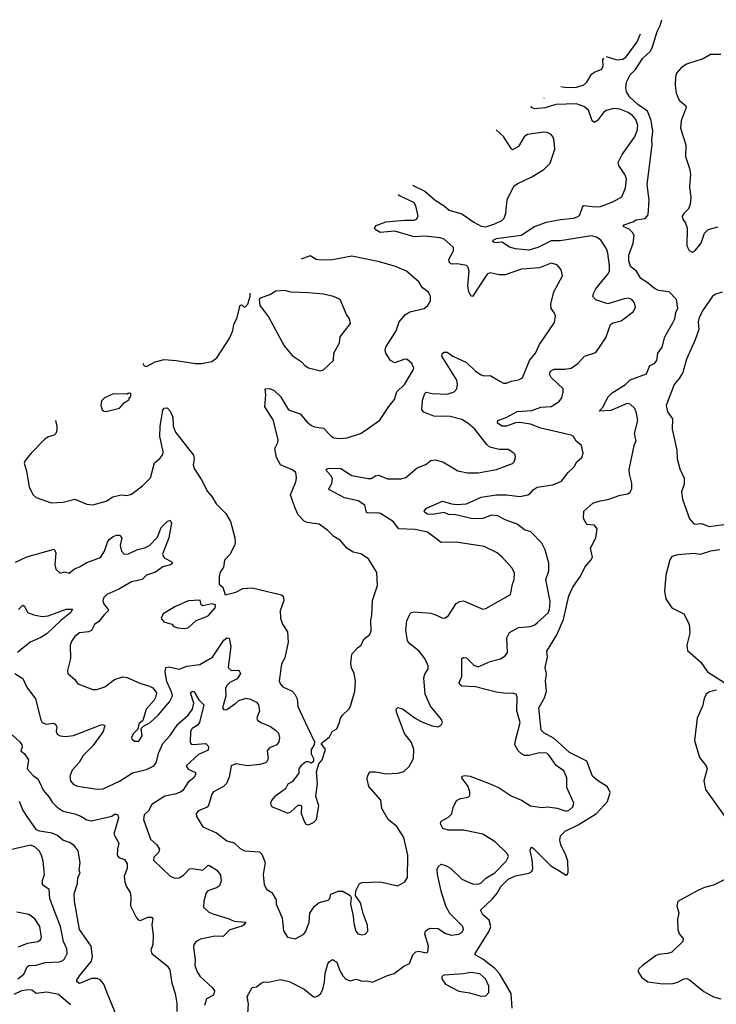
# Model space of a CAD drawing. Extents: x 2086813 to 2278017, y 548126 to 753336.
# Tile 319 of 461: x 2167123 to 2171804, y 712914 to 719524. Entities that reach past the tile are written whole.
import ezdxf

# ---------------------------------------------------------------- set-up
doc = ezdxf.new("R2010")
doc.units = 0

msp = doc.modelspace()

# ---------------------------------------------------------------- linework, layer by layer
at = {"layer": '0CON10XD'}
for points in [[(2170432.8, 712887.2), (2170425.3, 712985), (2170348.6, 713115), (2170315, 713154.7), (2170235, 713216.2), (2170183.8, 713245), (2170183.8, 713255), (2170277.3, 713405), (2170289.1, 713435), (2170278.8, 713478.8), (2170235.7, 713515), (2170220, 713545), (2170299.2, 713620.9), (2170330.5, 713659.5), (2170356.2, 713705), (2170405, 713753.1), (2170455, 713776), (2170545.3, 713794.7), (2170563.8, 713806.2), (2170571.5, 713825), (2170567.7, 713885), (2170553.8, 713945), (2170557.5, 713965), (2170565, 713967.5), (2170575, 713959.2), (2170692.2, 713842.2), (2170745, 713812.2), (2170795, 713780), (2170805, 713786.2), (2170808.9, 713801.1), (2170806.5, 713875), (2170794.1, 713915), (2170759.7, 713985), (2170753.3, 714016.7), (2170757.8, 714045), (2170788.1, 714075), (2170875, 714118.2), (2170999.2, 714195), (2171072.9, 714275), (2171090.6, 714335), (2171073.6, 714373.6), (2171005, 714416.5), (2170972.5, 714445), (2170934.4, 714545), (2170818.6, 714605), (2170715, 714697.5), (2170645, 714736.8), (2170626.2, 714755), (2170611.9, 714905), (2170650.3, 714970.3), (2170662.2, 715015), (2170657.3, 715085), (2170662.1, 715132.1), (2170654.3, 715175), (2170670, 715245), (2170666.2, 715285), (2170733.6, 715395), (2170776.7, 715496.7), (2170812.5, 715655), (2170840, 715715), (2170892.6, 715787.4), (2170920.6, 715849.4), (2170961.2, 715895), (2170971.2, 715915), (2170958.8, 715975), (2170993.9, 716046.1), (2171003.3, 716105), (2170985, 716130), (2170933.3, 716135), (2170912, 716175), (2170914.2, 716225), (2170975, 716278.9), (2171023.3, 716295), (2171075, 716302.5), (2171157.8, 716332.2), (2171208.5, 716341.5), (2171225, 716352.1), (2171236.5, 716373.5), (2171237.2, 716412.8), (2171219.9, 716475), (2171219.3, 716505), (2171254.6, 716675), (2171264.6, 716695), (2171254.4, 716745), (2171275.8, 716834.2), (2171267.9, 716882.1), (2171255.7, 716914.3), (2171225, 716941.9), (2171205, 716947.1), (2171095, 716899.5), (2171017.5, 716895), (2171044.6, 716925.4), (2171075, 716988.8), (2171105, 717018), (2171193.8, 717075), (2171224.2, 717105.8), (2171335, 717146.2), (2171358.5, 717201.5), (2171388.9, 717215), (2171404.7, 717235), (2171412.2, 717285), (2171440, 717325), (2171457.5, 717395), (2171511.5, 717488.5), (2171525.7, 717515), (2171531.9, 717558.1), (2171545, 717587.5), (2171536.4, 717645), (2171486.2, 717696.2), (2171415.7, 717705.7), (2171388.8, 717718.8), (2171340.3, 717760.2), (2171296.8, 717786.8), (2171268.6, 717835), (2171227.7, 717867.7), (2171216.2, 717905), (2171216.9, 717943.1), (2171244.5, 718025), (2171251.1, 718075), (2171241.9, 718095), (2171218.5, 718118.5), (2171177.5, 718135), (2171185, 718147.5), (2171243.9, 718166.1), (2171265, 718180.8), (2171325, 718190.6), (2171345.4, 718214.6), (2171352.4, 718312.4), (2171338.5, 718418.5), (2171373.3, 718685), (2171370.7, 718715), (2171378.6, 718775), (2171367.4, 718847.4), (2171341.2, 718911.2), (2171276.7, 718955), (2171222.9, 719005), (2171199.5, 719039.5), (2171195.7, 719065.7), (2171201.5, 719105), (2171225, 719153.5), (2171260.3, 719189.7), (2171311.1, 719265), (2171358.9, 719311.1), (2171372, 719335), (2171406.9, 719445), (2171427.7, 719485), (2171437.3, 719524.3)], [(2171064.7, 719276.9), (2171135, 719255.4), (2171175, 719259.6), (2171197.3, 719275), (2171272.1, 719375), (2171294.2, 719429.3)], [(2170760.4, 719074.9), (2170785, 719070.6), (2170855, 719069.5), (2170912, 719085), (2170934.3, 719105), (2170965, 719159.2), (2170985, 719172.9), (2171035, 719191.2), (2171043.1, 719215), (2171042.2, 719255), (2171047.3, 719265.4)], [(2171835, 719291.6), (2171765, 719290.4), (2171715, 719262.1), (2171604.2, 719225), (2171568.2, 719201.8), (2171536.7, 719165), (2171529.1, 719140.9), (2171527.7, 719085), (2171535, 719030), (2171555, 718984), (2171598.8, 718945), (2171601.2, 718935), (2171568.5, 718845), (2171562.5, 718795), (2171599.2, 718685), (2171596.8, 718605), (2171624.7, 718525), (2171630.8, 718485), (2171624.7, 718405), (2171632.5, 718327.5), (2171628.9, 718285), (2171618.2, 718255), (2171586, 718224), (2171575.5, 718205), (2171578.5, 718185), (2171597.5, 718157.5), (2171607.8, 718125), (2171606.7, 718005), (2171622.5, 717975), (2171645, 717964.4), (2171665, 717975.8), (2171702.9, 718025), (2171725, 718090), (2171750, 718115), (2171815, 718132.5)], [(2170644.9, 718998.2), (2170646.8, 718999.5)], [(2168656.3, 712855), (2168661.1, 712915), (2168650.8, 712965), (2168685, 713025.7), (2168715, 713030.5), (2168745, 713056.5), (2168765, 713064.4), (2168795, 713062.3), (2168875, 713080), (2168935, 713066.7), (2169035.6, 713015), (2169095, 712966), (2169105, 712962.5), (2169125, 712968), (2169145.8, 712985), (2169160, 713015), (2169172.5, 713065), (2169175, 713120), (2169193.5, 713185), (2169205, 713202), (2169225, 713213.8), (2169255, 713196.7), (2169273.3, 713145), (2169295, 713104.2), (2169315, 713082.2), (2169345, 713071.4), (2169385, 713082.9), (2169425, 713068.1), (2169455, 713070.8), (2169495, 713062.5), (2169595, 713107.5), (2169639.5, 713120.5), (2169705, 713168.8), (2169743, 713187), (2169764, 713245), (2169785, 713265.8), (2169805, 713270.8), (2169855, 713260), (2169865, 713263.3), (2169869.4, 713305), (2169845.6, 713385), (2169850, 713405), (2169865, 713418.6), (2169885.6, 713424.4), (2169935, 713421.4), (2169985, 713388.6), (2170025, 713376.9), (2170075, 713384.4), (2170095, 713396.2), (2170104.3, 713415), (2170100, 713435), (2170013.8, 713523.8), (2169988.5, 713568.5), (2169957.6, 713665), (2169930.5, 713785), (2169928.8, 713821.2), (2169934.5, 713835.5), (2169955, 713853.8), (2169985, 713845.7), (2170017.4, 713827.4), (2170095, 713754.5), (2170165, 713722.5), (2170205, 713719.4), (2170225, 713730), (2170255, 713760.5), (2170315, 713796.8), (2170391.1, 713875), (2170406.9, 713905), (2170398.6, 713925), (2170318, 714005), (2170235, 714055.7), (2170105, 714083.8), (2170002.8, 714082.8), (2169966.2, 714095), (2169950, 714125), (2169955.9, 714144.1), (2170005, 714169.2), (2170027.5, 714192.5), (2170036.2, 714235), (2170058.8, 714281.2), (2170085, 714295.8), (2170136.6, 714303.4), (2170147.5, 714315), (2170147.6, 714337.6), (2170135.7, 714375), (2170094, 714435), (2170097.5, 714445), (2170115, 714449.4), (2170150, 714445), (2170285, 714394.4), (2170345, 714366.5), (2170425, 714313.1), (2170496, 714285), (2170555, 714247.1), (2170635, 714234.2), (2170671.7, 714238.3), (2170735, 714229.4), (2170795, 714209.2), (2170815, 714216), (2170839.7, 714240.3), (2170847.5, 714265), (2170800.2, 714370.2), (2170800, 714435), (2170780.6, 714480.6), (2170727, 714517), (2170682.1, 714585), (2170665, 714599.2), (2170615, 714600.9), (2170543.3, 714585), (2170515, 714584.1), (2170494.5, 714595), (2170472.9, 714615), (2170451.1, 714655), (2170454.1, 714685), (2170487.2, 714805), (2170463.5, 714885), (2170466.4, 714976.4), (2170460, 714995), (2170435, 715002.5), (2170395, 715000.8), (2170325, 715009.1), (2170186.7, 715045), (2170095, 715050.4), (2170079.8, 715059.8), (2170076.9, 715075), (2170094, 715115), (2170095, 715236.2), (2170105, 715242), (2170125, 715240.8), (2170175, 715190), (2170205, 715178.5), (2170285, 715215.6), (2170355, 715232.2), (2170385, 715252.9), (2170400.6, 715275), (2170395.6, 715375), (2170415, 715409.2), (2170475, 715443.1), (2170555, 715450), (2170585, 715460.8), (2170603.7, 715476.3), (2170675, 715541.9), (2170683.3, 715565), (2170688.2, 715618.2), (2170658.8, 715765), (2170679.4, 715825), (2170679.4, 715875), (2170654.4, 715964.4), (2170630.7, 716010.7), (2170558, 716085), (2170515, 716098.2), (2170465, 716137.7), (2170385.8, 716165.8), (2170335, 716193.4), (2170292.9, 716197.1), (2170235, 716175.3), (2170165, 716173.7), (2170055, 716199.7), (2170005, 716201.6), (2169974.5, 716215.5), (2169895, 716201.9), (2169863.3, 716205), (2169846.2, 716215), (2169841.2, 716225), (2169855.8, 716245), (2169965, 716292.2), (2170025, 716273.1), (2170061.4, 716268.6), (2170125, 716274.6), (2170225, 716318), (2170324.8, 716335.2), (2170395, 716334.7), (2170485, 716322.4), (2170536.7, 716335), (2170555.6, 716344.4), (2170572.4, 716367.6), (2170600, 716385), (2170705, 716400.5), (2170763.8, 716425), (2170808.8, 716485), (2170847.9, 716522.1), (2170866.2, 716555), (2170901.2, 716585), (2170910, 716615), (2170898.6, 716665), (2170863.4, 716693.4), (2170844, 716725), (2170828.8, 716735), (2170625, 716781.8), (2170555, 716808.5), (2170485, 716819.7), (2170455, 716817.6), (2170395, 716794.8), (2170364.5, 716794.5), (2170334.5, 716815), (2170335, 716833.3), (2170392.3, 716852.3), (2170465, 716894.7), (2170565, 716901.1), (2170625, 716923.2), (2170695, 716927.3), (2170748.3, 716961.7), (2170765.7, 716985), (2170776, 717025), (2170774, 717045), (2170695, 717122.9), (2170683.6, 717145), (2170689.2, 717165), (2170715, 717178.5), (2170787, 717177), (2170828, 717185), (2170872.5, 717215), (2170918.8, 717265), (2170995, 717290.5), (2171062.1, 717387.9), (2171092.2, 717477.8), (2171110.7, 717489.3), (2171165, 717502.9), (2171248.6, 717565), (2171260, 717595), (2171254.3, 717624.3), (2171236.2, 717645), (2171215, 717654.2), (2171185, 717650.6), (2171075, 717616.5), (2170994.1, 717644.1), (2170974.4, 717665), (2170977.8, 717685), (2170995, 717716.9), (2171076.2, 717815), (2171085.4, 717835), (2171087.3, 717875), (2171076, 717956), (2171065.9, 717985.9), (2171027.5, 718045), (2171000, 718065), (2170965, 718073.2), (2170755, 718038.8), (2170695, 718040), (2170605, 717994.3), (2170545, 717976.1), (2170455, 717986.8), (2170415, 717998), (2170365, 718031.4), (2170316.9, 718026.9), (2170302.9, 718035), (2170305.8, 718045), (2170326.7, 718055), (2170492.4, 718077.6), (2170583.3, 718135), (2170663.8, 718165), (2170757.6, 718182.4), (2170845, 718192.4), (2170875, 718203.8), (2170886.2, 718215), (2170904.7, 718265.3), (2170915, 718276.7), (2170992.4, 718267.6), (2171025, 718270.8), (2171109.1, 718300.9), (2171169.4, 718335), (2171194, 718396), (2171199.6, 718455), (2171189.5, 718485), (2171149.4, 718545), (2171144.5, 718565.5), (2171171.1, 718618.9), (2171255.3, 718734.7), (2171271.5, 718778.5), (2171276.2, 718815), (2171262.9, 718855), (2171241.9, 718881.9), (2171211.5, 718901.5), (2171155, 718924.6), (2171115, 718928.2), (2171064.4, 718915), (2171045, 718901.8), (2171005, 718847.7), (2170984.6, 718834.6), (2170969.6, 718845), (2170945, 718917.1), (2170915, 718942.5), (2170865, 718958.5), (2170726, 718954), (2170655, 718932.1), (2170585, 718926.3), (2170560, 718935), (2170562.6, 718943.6)], [(2169763.7, 718413.2), (2169845, 718372.2), (2169915, 718311.6), (2169974.8, 718274.8), (2170008.6, 718245), (2170095, 718221.1), (2170174.3, 718165), (2170225, 718138.7), (2170255, 718133.3), (2170315, 718153.1), (2170362.9, 718177.1), (2170378.1, 718191.9), (2170390, 718225), (2170397.8, 718315), (2170443.8, 718406.2), (2170465, 718422.5), (2170565, 718470), (2170645, 718517.5), (2170688.3, 718561.7), (2170718.8, 718655), (2170715, 718710), (2170708, 718735), (2170694.1, 718754.1), (2170667.3, 718767.3), (2170645, 718769.2), (2170535, 718754.2), (2170512.1, 718737.9), (2170475, 718672), (2170435, 718651.2), (2170425, 718658.8), (2170375, 718740), (2170324.5, 718785.5)], [(2167095, 715882.5), (2167171.5, 715918.5), (2167355, 715968.8), (2167366.7, 715945), (2167360, 715865), (2167365.9, 715835.9), (2167395, 715808.8), (2167425, 715816.2), (2167455, 715808.8), (2167491.7, 715838.3), (2167525, 715850), (2167575, 715880), (2167666.5, 715913.5), (2167693.9, 715956.1), (2167714.1, 716015.9), (2167725.6, 716035), (2167752, 716055), (2167775, 716063.1), (2167795, 716062.5), (2167809.4, 716045), (2167798.9, 715995), (2167807.1, 715955), (2167825, 715936.2), (2167855, 715937.3), (2167915, 715968.1), (2167965, 715978.8), (2167994.6, 715995), (2168049.9, 716050.1), (2168075, 716115.6), (2168115, 716155.8), (2168135, 716163.3), (2168144, 716144), (2168126.2, 716045), (2168082.9, 715935), (2168095, 715911.9), (2168146.2, 715885), (2168151.2, 715875), (2168137.5, 715865), (2168085, 715851.5), (2168035, 715814.6), (2167975, 715795.4), (2167945.4, 715764.6), (2167875, 715749.3), (2167790.1, 715699.9), (2167708.1, 715665), (2167689.4, 715645), (2167681.5, 715625), (2167686.5, 715605), (2167718.6, 715565), (2167718.6, 715555), (2167691.8, 715528.2), (2167655, 715483.3), (2167627.1, 715462.9), (2167605, 715424.2), (2167585.5, 715414.5), (2167525, 715408.6), (2167495, 715384), (2167474.3, 715355), (2167462.9, 715325), (2167465.7, 715235), (2167444, 715155), (2167446, 715135), (2167493.5, 715093.5), (2167515, 715064.2), (2167615, 715027.1), (2167642.7, 715027.3), (2167695, 715044.4), (2167760, 715095), (2167816.8, 715113.2), (2167845, 715107.8), (2167935, 715066.7), (2167991.3, 715051.3), (2168017.6, 715037.6), (2168042, 715005), (2168035.6, 714974.4), (2168026, 714955), (2167974.2, 714895), (2167950.7, 714819.3), (2167925, 714797.5), (2167918.3, 714761.7), (2167885, 714730), (2167874, 714705), (2167876.7, 714695), (2167895, 714681.2), (2167925, 714680), (2167945.8, 714715), (2167940, 714765), (2167955, 714780), (2168000, 714805), (2168054, 714855), (2168130, 714945), (2168150, 714985), (2168146.7, 715005), (2168111.6, 715081.6), (2168100, 715145), (2168105, 715175.8), (2168125, 715180.4), (2168195, 715162.9), (2168246.4, 715183.6), (2168333.9, 715196.1), (2168417.9, 715245), (2168495, 715358.6), (2168515, 715374.2), (2168531.7, 715371.7), (2168543.1, 715315), (2168523.8, 715173.8), (2168545, 715155.5), (2168595, 715158), (2168607.5, 715135), (2168585, 715098.9), (2168535, 715073.1), (2168514.6, 715055), (2168506.7, 715035), (2168508.3, 714981.7), (2168487.1, 714905), (2168495, 714890), (2168515, 714891.9), (2168574.6, 714935.4), (2168596.2, 714953.8), (2168645, 714968.9), (2168675, 714963.3), (2168715, 714942.5), (2168728.6, 714925), (2168734.4, 714885), (2168717.5, 714835), (2168721.3, 714821.3), (2168743.8, 714805), (2168808.5, 714778.5), (2168842.9, 714755), (2168861.9, 714735), (2168869.4, 714705), (2168864.3, 714675), (2168850.8, 714655), (2168801.2, 714635), (2168785.8, 714615), (2168791.9, 714565), (2168785.7, 714545), (2168775, 714534.4), (2168735.9, 714524.1), (2168655, 714515.3), (2168575, 714528.2), (2168544.6, 714515.4), (2168531.1, 714438.9), (2168513.6, 714396.4), (2168493.8, 714375), (2168425, 714340.8), (2168414.4, 714325), (2168391.8, 714248.2), (2168382.2, 714237.8), (2168325, 714212.5), (2168308.8, 714195), (2168311.2, 714175), (2168355, 714106.2), (2168445, 714065.7), (2168515, 714010), (2168565, 713997.5), (2168602.4, 713962.4), (2168635, 713944.6), (2168735, 713936.9), (2168751.1, 713921.1), (2168773.1, 713865), (2168760, 713785), (2168766, 713715), (2168785, 713683.8), (2168816.7, 713665), (2168847.5, 713615), (2168847.5, 713585), (2168886.2, 713495), (2168896.1, 713406.1), (2168923.9, 713363.9), (2168975, 713353.8), (2169033.3, 713385), (2169046.7, 713405), (2169068, 713465), (2169072.5, 713525), (2169105, 713573.3), (2169135, 713596.7), (2169195, 713613.8), (2169206.2, 713625), (2169215, 713652.5), (2169265, 713672.5), (2169295, 713672.5), (2169343, 713643), (2169351.7, 713631.7), (2169346.7, 713585), (2169363.8, 713505), (2169367.5, 713455), (2169382.5, 713405), (2169395, 713386.7), (2169425, 713380.8), (2169445, 713384), (2169462.5, 713405), (2169461.4, 713445), (2169433, 713517), (2169413.9, 713593.9), (2169380, 713645), (2169382.5, 713675), (2169407.5, 713725), (2169425, 713732), (2169545, 713735.8), (2169665, 713709.2), (2169712, 713735), (2169728.1, 713765), (2169730.5, 713915), (2169704.4, 714034.4), (2169657.9, 714107.9), (2169598.8, 714155), (2169557.1, 714227.1), (2169550, 714285), (2169470, 714375), (2169457.8, 714425), (2169460.6, 714445), (2169476, 714474), (2169515, 714473.5), (2169585, 714460.7), (2169663.7, 714466.3), (2169705, 714477.1), (2169740.2, 714509.8), (2169769.4, 714565), (2169771.9, 714625), (2169755, 714672), (2169709.3, 714730.7), (2169655.8, 714875), (2169654, 714895), (2169664.4, 714905.6), (2169695, 714897.1), (2169780, 714835), (2169825, 714810), (2169895, 714782.5), (2169935, 714776.7), (2169955, 714787.5), (2169963.3, 714805), (2169956.7, 714825), (2169883.8, 714915), (2169848, 714995), (2169838.9, 715105), (2169845, 715131.2), (2169868, 715165), (2169867.1, 715185), (2169845, 715236.2), (2169806.9, 715285), (2169744.7, 715334.7), (2169728.8, 715355), (2169716.9, 715425), (2169725, 715488.8), (2169745, 715532), (2169756.6, 715543.4), (2169775, 715549.4), (2169885, 715538.8), (2169925, 715527.3), (2169965, 715505.7), (2169982.1, 715507.9), (2170005, 715524), (2170056.2, 715603.8), (2170080.9, 715619.1), (2170105, 715623.3), (2170235, 715566), (2170255, 715572), (2170421.2, 715665), (2170434.4, 715735), (2170446.9, 715765), (2170447.4, 715807.4), (2170432.6, 715842.6), (2170366.1, 715916.1), (2170331.2, 715945), (2170245, 715987.5), (2170056.8, 716016.8), (2169955, 716013.1), (2169864.5, 716084.5), (2169780.9, 716100.9), (2169670, 716105), (2169632.2, 716155), (2169548.1, 716208.1), (2169525, 716214), (2169465, 716210), (2169454.6, 716214.6), (2169443.3, 716265), (2169398, 716295), (2169305, 716314.4), (2169205, 716368.8), (2169201.4, 716375), (2169219.8, 716410.2), (2169224.6, 716444.6), (2169215, 716464.3), (2169184, 716495), (2169183.3, 716505), (2169196.1, 716513.9), (2169281.7, 716511.7), (2169355, 716463.1), (2169465, 716443.6), (2169485, 716444.4), (2169515, 716462.2), (2169535, 716465.5), (2169595, 716442.2), (2169685, 716442.5), (2169718.7, 716451.3), (2169793.8, 716516.2), (2169852.4, 716537.6), (2169885.7, 716564.3), (2169915, 716569.4), (2169965.5, 716555.5), (2170067.5, 716495), (2170132.1, 716482.1), (2170205, 716482.2), (2170327.5, 716505), (2170435.7, 716544.3), (2170446.2, 716555), (2170454, 716585), (2170452, 716605), (2170443.8, 716615), (2170405, 716637.5), (2170345, 716637.5), (2170283.4, 716653.4), (2170262.1, 716672.1), (2170181.4, 716775), (2170135, 716815.5), (2170095, 716840.9), (2170015, 716861.2), (2169905, 716861.9), (2169838.8, 716888.8), (2169825.6, 716905.6), (2169830.6, 716969.4), (2169845, 717013.8), (2169855, 717023.1), (2169895, 717014.5), (2169995, 717010.9), (2170043.8, 717025), (2170061.1, 717045), (2170066.1, 717075), (2170060.4, 717105), (2169960.8, 717265), (2169963.8, 717285), (2169975, 717291.2), (2169995, 717291.2), (2170034.3, 717264.3), (2170125, 717222.2), (2170185, 717165.6), (2170225, 717140.8), (2170245, 717134), (2170285, 717136.2), (2170354.3, 717094.3), (2170375, 717084), (2170395, 717083.8), (2170425, 717098), (2170475, 717106), (2170501.2, 717118.8), (2170549.4, 717235), (2170590, 717285), (2170616.8, 717343.2), (2170717.9, 717492.1), (2170724, 717535), (2170717.5, 717555), (2170695.5, 717585.5), (2170692.1, 717615), (2170712.3, 717697.7), (2170770, 717805), (2170762.5, 717845), (2170735, 717877.5), (2170695, 717888.6), (2170615, 717857.9), (2170495, 717848.5), (2170385, 717810.5), (2170345, 717811.1), (2170285, 717825.7), (2170264.4, 717815), (2170165, 717666.2), (2170155, 717670), (2170141.2, 717698.8), (2170133.9, 717735), (2170142.5, 717835), (2170135.5, 717865), (2170125, 717873.3), (2170065, 717886.2), (2170025, 717883.6), (2170011.6, 717891.6), (2170005.8, 717915), (2170037.7, 717972.3), (2170037.7, 717995), (2169975, 718050.8), (2169949.6, 718059.6), (2169845, 718071.4), (2169775, 718067.1), (2169645, 718105.3), (2169545, 718094.4), (2169511.4, 718115), (2169506.7, 718125), (2169517.8, 718142.3), (2169583.5, 718166.5), (2169709, 718179), (2169775, 718178.4), (2169789.1, 718185), (2169800.6, 718205), (2169785, 718274.4), (2169773.4, 718295), (2169674.2, 718345), (2169667.9, 718349.6)], [(2167363.6, 716832.6), (2167373.3, 716795), (2167373.3, 716765), (2167365.8, 716745), (2167354.5, 716735.5), (2167315, 716723.1), (2167289.2, 716705), (2167200, 716615), (2167161.2, 716565), (2167153.3, 716545), (2167168.8, 716495), (2167188, 716385), (2167214.2, 716334.2), (2167235, 716316.2), (2167335, 716280), (2167415, 716285.6), (2167495, 716305.7), (2167575, 716272), (2167615, 716268), (2167705, 716292), (2167749.7, 716320.3), (2167804.2, 716334.2), (2167845, 716330.6), (2167875, 716338.6), (2167948, 716395), (2168002.7, 716447.3), (2168030, 716550), (2168065, 716578.8), (2168085.7, 716605), (2168086.9, 716625), (2168065.4, 716725), (2168066.9, 716793.1), (2168085, 716902.5), (2168095, 716916.2), (2168115, 716918.8), (2168135, 716896.2), (2168151.9, 716855), (2168154.4, 716795), (2168169.5, 716755), (2168291.5, 716601.5), (2168295.4, 716575), (2168288.8, 716535), (2168295, 716510), (2168344.6, 716434.6), (2168385, 716356.2), (2168415, 716323.3), (2168442.7, 716272.7), (2168508.3, 716208.3), (2168540, 716155), (2168568, 716045), (2168571.2, 716015), (2168566.7, 715995), (2168535.8, 715934.2), (2168498.8, 715895), (2168492.3, 715847.7), (2168471.2, 715815), (2168463.3, 715785), (2168463.6, 715733.6), (2168487.5, 715715), (2168503.3, 715663.3), (2168575, 715681.4), (2168623.6, 715706.4), (2168685, 715709.1), (2168882.3, 715662.3), (2168894.1, 715654.1), (2168898.6, 715625), (2168874.4, 715555), (2168876.4, 715506.4), (2168888.8, 715465), (2168923.3, 715413.3), (2168928, 715345), (2168905, 715240), (2168882.5, 715197.5), (2168866.2, 715085), (2168875, 715063.3), (2168891.2, 715045), (2168955, 715015.6), (2168972.5, 714995), (2168987.5, 714965), (2168992.3, 714912.3), (2169056.7, 714775), (2169104, 714675), (2169101.2, 714655), (2169082.5, 714625), (2169082.5, 714595), (2169097.5, 714565), (2169097, 714543), (2169085, 714532.5), (2169065, 714542.5), (2169045, 714542.5), (2169013.3, 714515), (2169000, 714495), (2169000, 714465), (2168955, 714407.5), (2168925, 714392.5), (2168909.5, 714360.5), (2168835, 714306.2), (2168815, 714282.5), (2168808.8, 714265), (2168813.3, 714245), (2168826.4, 714236.4), (2168925, 714196.2), (2168946.2, 714205), (2168995, 714251.2), (2169010.7, 714250.7), (2169016.7, 714245), (2169014.5, 714195), (2169035, 714142.5), (2169045, 714122.5), (2169065, 714117.5), (2169096.8, 714133.2), (2169118, 714155), (2169134.2, 714245), (2169112.3, 714307.7), (2169124.2, 714395.8), (2169117.5, 714475), (2169133, 714527), (2169156.7, 714555), (2169178.8, 714625), (2169150, 714665), (2169205, 714710), (2169224, 714746), (2169255, 714763.3), (2169271.2, 714805), (2169278.8, 714835), (2169292, 714855), (2169334, 714895), (2169345.6, 714914.4), (2169375.8, 715015.8), (2169380.8, 715085), (2169371.4, 715135), (2169353.6, 715173.6), (2169348.8, 715201.2), (2169356.1, 715263.9), (2169392.3, 715307.7), (2169417.5, 715325), (2169436.7, 715365), (2169475, 715397.5), (2169485, 715420), (2169482.3, 715492.3), (2169489.2, 715525), (2169492.9, 715625), (2169527.5, 715725), (2169523, 715813), (2169467.5, 715905), (2169415, 715937.5), (2169365, 715948.8), (2169322.5, 715975), (2169278.3, 716028.3), (2169234.6, 716054.6), (2169193.8, 716095), (2169136.6, 716136.6), (2169055, 716148.1), (2169035, 716157.1), (2168995, 716200), (2168975.4, 716245.4), (2168942.5, 716335), (2168978.3, 716421.7), (2168984, 716445), (2168981.2, 716471.2), (2168975.5, 716485.5), (2168955, 716502.9), (2168875, 716535.7), (2168848.8, 716585), (2168837.3, 716645), (2168857.1, 716685), (2168860, 716705), (2168826.9, 716836.9), (2168771.3, 716925), (2168778.1, 717005), (2168773.6, 717046.4), (2168805, 717047.5), (2168833.8, 717035), (2168875, 716994), (2168928.6, 716905), (2169007.7, 716877.7), (2169055, 716822.5), (2169085, 716799.1), (2169105, 716790.5), (2169165, 716781.8), (2169215, 716730), (2169235, 716717.1), (2169275, 716712.5), (2169322.7, 716717.3), (2169412.5, 716745), (2169445, 716766), (2169543.8, 716835), (2169603.1, 716926.9), (2169642.2, 716975), (2169658.1, 717025), (2169708.8, 717075), (2169770, 717175), (2169771.4, 717185), (2169757.5, 717215), (2169725, 717244), (2169705, 717242.9), (2169645, 717220.6), (2169615.6, 717235.6), (2169582.9, 717285), (2169579.4, 717305), (2169584.4, 717325), (2169652.9, 717435), (2169674.1, 717495.9), (2169714.7, 717545.3), (2169745, 717563.6), (2169841.2, 717585), (2169866.7, 717605), (2169883.6, 717636.4), (2169883.8, 717665), (2169870, 717695), (2169830, 717725), (2169804.2, 717764.2), (2169723.3, 717835), (2169648.3, 717868.3), (2169542, 717898), (2169355, 717936.8), (2169225, 717911.8), (2169145, 717908.9), (2169115.3, 717915.3), (2169075, 717938.6), (2169014.9, 717916.1)], [(2167951.9, 717217.3), (2167960.7, 717200.7), (2167975, 717196.7), (2168033.1, 717226.9), (2168095, 717241.9), (2168175, 717237.1), (2168305, 717216.2), (2168345, 717216.2), (2168415, 717230), (2168447.5, 717255), (2168535, 717387.5), (2168555, 717437.5), (2168562.7, 717477.3), (2168584, 717525), (2168605, 717607.5), (2168615, 717610), (2168635, 717592.5), (2168656.7, 717615), (2168672.5, 717665), (2168672.9, 717689)], [(2169143.9, 717166.1), (2169165, 717173.8), (2169232.5, 717235), (2169233.3, 717285), (2169272.5, 717355), (2169276.7, 717395), (2169346.7, 717485), (2169340, 717515), (2169320, 717545), (2169275.7, 717645.7), (2169232.5, 717665), (2169165, 717680.8), (2169065, 717690.8), (2168945, 717693.8), (2168903.9, 717706.1), (2168845, 717701.2), (2168805, 717676.7), (2168740, 717655), (2168732.5, 717645), (2168736.7, 717605), (2168795, 717530), (2168900, 717335), (2168955, 717270), (2169015, 717230), (2169040.5, 717200.5), (2169065, 717186.2), (2169143.9, 717166.1)], [(2171844.2, 717695.8), (2171795, 717680), (2171775.6, 717664.4), (2171715, 717576.4), (2171687.9, 717525), (2171682.1, 717495), (2171687.3, 717445), (2171662.9, 717375), (2171603.2, 717245), (2171578.2, 717155), (2171555.2, 717114.8), (2171521.8, 717075), (2171466.6, 716935), (2171475, 716892), (2171510.8, 716845), (2171506.9, 716775), (2171539.5, 716635), (2171541.8, 716575), (2171557.9, 716507.9), (2171587.3, 716445), (2171587.3, 716405), (2171569.1, 716355), (2171577.1, 716305), (2171625, 716172), (2171655, 716138.1), (2171705, 716140.6), (2171755, 716121.9), (2171855, 716134.3)], [(2167705, 716893.3), (2167795, 716916.2), (2167825, 716952.5), (2167860, 716975), (2167860, 716985), (2167870, 716995), (2167870, 717015), (2167855, 717017.5), (2167845, 717010), (2167753, 717013), (2167692.5, 716985), (2167674.1, 716965.9), (2167668.8, 716935), (2167677.5, 716905), (2167690, 716895), (2167705, 716893.3)], [(2171828.8, 715965), (2171765, 715956.7), (2171695, 715933.5), (2171655, 715940.4), (2171545, 715930.9), (2171505, 715920), (2171491.4, 715898.6), (2171465.3, 715795), (2171455.8, 715685), (2171464.6, 715635), (2171505, 715575.6), (2171585, 715534.4), (2171620.8, 715465), (2171627.1, 715405), (2171605.5, 715325), (2171609.5, 715289.5), (2171699.8, 715209.8), (2171745, 715145.6), (2171885, 715056.7)], [(2168227.5, 715437.5), (2168255, 715442), (2168308.8, 715491.2), (2168375, 715514), (2168391.2, 715525), (2168437.5, 715575), (2168440, 715595), (2168415, 715603.3), (2168355, 715588.8), (2168343.3, 715595), (2168336.7, 715626.7), (2168255, 715622), (2168165, 715581.2), (2168087.5, 715535), (2168073.3, 715505), (2168091.7, 715481.7), (2168145, 715466.7), (2168159.3, 715449.3), (2168185, 715441.2), (2168227.5, 715437.5)], [(2167115, 715563.8), (2167145, 715593.8), (2167155, 715586.2), (2167176, 715545), (2167218.2, 715528.2), (2167275, 715516.8), (2167315, 715521.2), (2167435, 715565.6), (2167477.3, 715567.3), (2167468, 715545), (2167399.6, 715490.4), (2167305, 715401.3), (2167265, 715376.7), (2167194.4, 715345.6), (2167108.9, 715275)], [(2167091.2, 715135), (2167145, 715100), (2167171.9, 715041.9), (2167230.6, 714965), (2167265, 714822.5), (2167275, 714805.8), (2167304, 714794), (2167345, 714800.8), (2167364.2, 714795), (2167372.7, 714775), (2167367.5, 714745), (2167375, 714726.2), (2167395, 714715.8), (2167432, 714712), (2167485, 714718.5), (2167675, 714791.1), (2167695.5, 714785.5), (2167683.6, 714745), (2167615, 714648.6), (2167550, 714585), (2167523.1, 714536.9), (2167475.7, 714485), (2167460.8, 714445), (2167464.3, 714415), (2167485, 714389.2), (2167515, 714378.6), (2167645, 714357.1), (2167685, 714359.4), (2167795, 714411.5), (2167881.6, 714468.4), (2167975, 714490.6), (2168025, 714514.5), (2168040.4, 714535), (2168057.4, 714605), (2168085, 714663.8), (2168132.2, 714715), (2168186.2, 714795), (2168255, 714854.6), (2168284.8, 714895.2), (2168293, 714935), (2168271.8, 715005), (2168285, 715016.7), (2168295, 715012.5), (2168327.4, 714957.4), (2168360.6, 714925), (2168331, 714805), (2168315, 714786.3), (2168281.6, 714765), (2168270, 714745), (2168268.2, 714675), (2168275, 714661.1), (2168286.8, 714656.8), (2168375, 714664.2), (2168391.4, 714645), (2168390, 714620), (2168325, 714591.8), (2168242.2, 714515), (2168255, 714492.2), (2168305, 714468.8), (2168305.6, 714455), (2168293.3, 714435), (2168256.1, 714403.9), (2168220.4, 714349.6), (2168205, 714337.8), (2168166.2, 714323.8), (2168099, 714311), (2168011.5, 714255), (2167988.2, 714211.8), (2167959.5, 714185), (2167955.4, 714155.4), (2168001.7, 714021.7), (2168045.3, 713985.3), (2168062.9, 713955), (2168056.8, 713933.2), (2168025, 713901.2), (2168021.9, 713881.9), (2168135, 713773.8), (2168165, 713760.8), (2168195, 713761.9), (2168225, 713781.4), (2168265, 713822.2), (2168285, 713825.6), (2168355, 713814.4), (2168385, 713844), (2168395, 713846.9), (2168445, 713815.7), (2168472.9, 713782.9), (2168477.9, 713742.1), (2168465, 713708.8), (2168445.4, 713694.6), (2168388, 713675), (2168377.3, 713662.7), (2168361.1, 713605), (2168359.2, 713565), (2168395, 713532.9), (2168427.8, 713517.8), (2168525, 713490), (2168565, 713472.2), (2168642, 713465), (2168627.3, 713445), (2168615, 713438.8), (2168535, 713414.5), (2168491.7, 713368.3), (2168435, 713371.8), (2168338, 713352), (2168310, 713335), (2168294.2, 713315), (2168290.6, 713295), (2168302.7, 713215), (2168300.7, 713175), (2168315, 713132.5), (2168333.1, 713103.1), (2168416.2, 713026.2), (2168431.8, 713005), (2168425, 712973.8), (2168378.7, 712951.3), (2168364.8, 712905.2)], [(2171805, 715022.2), (2171758.5, 715011.5), (2171735.2, 714994.8), (2171722.2, 714967.8), (2171710.3, 714915), (2171676, 714835), (2171658.6, 714685), (2171690.2, 714570.2), (2171735.2, 714515.2), (2171742, 714495), (2171720.3, 714415), (2171731.8, 714355), (2171865, 714166.9)], [(2167072.8, 714722.8), (2167125, 714675.5), (2167138.1, 714655), (2167140, 714640), (2167130, 714615), (2167155, 714596.2), (2167182, 714555), (2167174.3, 714495), (2167215, 714450), (2167245, 714427.5), (2167268.9, 714375), (2167280.8, 714350.8), (2167321.9, 714305), (2167340.6, 714270.6), (2167376.1, 714236.1), (2167415, 714210), (2167495, 714192.9), (2167535, 714177.8), (2167575, 714152.2), (2167605, 714145.5), (2167742.5, 714177.5), (2167765, 714192.5), (2167782.5, 714185), (2167787.5, 714165), (2167756.7, 714055), (2167789.2, 713995), (2167780, 713955), (2167779.2, 713915), (2167789.5, 713899.5), (2167828, 713885), (2167845, 713856.7), (2167845.6, 713825), (2167825.4, 713774.6), (2167828.8, 713735), (2167837.8, 713707.8), (2167864.6, 713664.6), (2167870.8, 713635), (2167868.8, 713575), (2167905, 713498), (2167920, 713480), (2167935, 713475.8), (2167985, 713498.6), (2168008, 713498), (2168018, 713488), (2168011.4, 713448.6), (2168019.2, 713375), (2168016.9, 713315), (2168004, 713276)], [(2167807.5, 712755), (2167714.5, 712984.5), (2167688.7, 713048.7), (2167665, 713076.8), (2167645, 713087.5), (2167605, 713086.2), (2167525, 713054.3), (2167506.7, 713065), (2167506.7, 713075), (2167524.4, 713105), (2167605.9, 713204.1), (2167612.3, 713235), (2167604.3, 713305), (2167524.7, 713415), (2167492.2, 713605), (2167488.8, 713655), (2167511.1, 713725), (2167514.3, 713765.7), (2167528.8, 713795), (2167522.9, 713815), (2167529.2, 713865), (2167515.4, 713945), (2167490.3, 713980.3), (2167459.1, 713999.1), (2167412.5, 714015), (2167377.4, 714047.4), (2167342.6, 714062.6), (2167256.7, 714075), (2167235.8, 714085), (2167174.4, 714174.4), (2167145, 714219.4), (2167122.8, 714275)], [(2167110.4, 713085), (2167151.8, 713115), (2167174.1, 713165.9), (2167185, 713173.5), (2167235, 713175.4), (2167295, 713194.1), (2167391.5, 713198.5), (2167413.3, 713206.7), (2167425, 713218.8), (2167442.5, 713255), (2167441.1, 713285), (2167417.5, 713335), (2167397.1, 713435), (2167355.9, 713545.9), (2167326.7, 713625), (2167322.2, 713685), (2167277.5, 713715), (2167277.1, 713745), (2167289.2, 713785), (2167281.5, 713875), (2167270.9, 713915), (2167254.4, 713945), (2167225, 713971.5), (2167195, 713981.5), (2167060.7, 713950.7)], [(2171865.6, 713754.4), (2171785, 713714), (2171725, 713698.8), (2171675, 713675.8), (2171546.1, 713603.9), (2171539.4, 713575), (2171552.9, 713525), (2171543.1, 713485), (2171546.4, 713416.4), (2171555, 713386.2), (2171580.8, 713355), (2171580, 713335), (2171505, 713264.2), (2171475, 713254.4), (2171415, 713248.9), (2171395, 713238.9), (2171305, 713172.7), (2171285.6, 713155), (2171277.8, 713135), (2171302.5, 713095), (2171345, 713065.5), (2171445, 713050), (2171512.7, 713052.7), (2171545, 713062.1), (2171585, 713084.5), (2171605, 713086.4), (2171625, 713078.5), (2171719.6, 712999.6), (2171785, 712963.6), (2171835, 712951.4)], [(2167115, 713300), (2167175, 713324.7), (2167246, 713335), (2167262.7, 713347.3), (2167269.2, 713365), (2167259.7, 713435), (2167225, 713488.2), (2167185, 713515.6), (2167105, 713531.9)], [(2168004, 713276), (2168011.2, 713255), (2168115, 713171.4), (2168132.2, 713145), (2168145.5, 713054.5), (2168168.1, 712985), (2168179.5, 712919.5), (2168178.9, 712865)], [(2170225, 712967.5), (2170255, 712970.6), (2170276.2, 712993.8), (2170276.1, 713035), (2170253.1, 713085), (2170215, 713118.4), (2170155, 713126.3), (2170105, 713117.5), (2169975, 713110), (2169960, 713100), (2169960.8, 713085), (2169985, 713049.2), (2170075, 713001.5), (2170145, 712990.4), (2170225, 712967.5)], [(2167465, 712909.6), (2167385, 712979.2), (2167305, 712994.7), (2167235, 712987.1), (2167205, 713008.2), (2167181.8, 713011.8), (2167134.9, 713005.1), (2167085, 712980.2)]]:
    msp.add_lwpolyline(points, dxfattribs=at)

doc.saveas('drawing.dxf')
